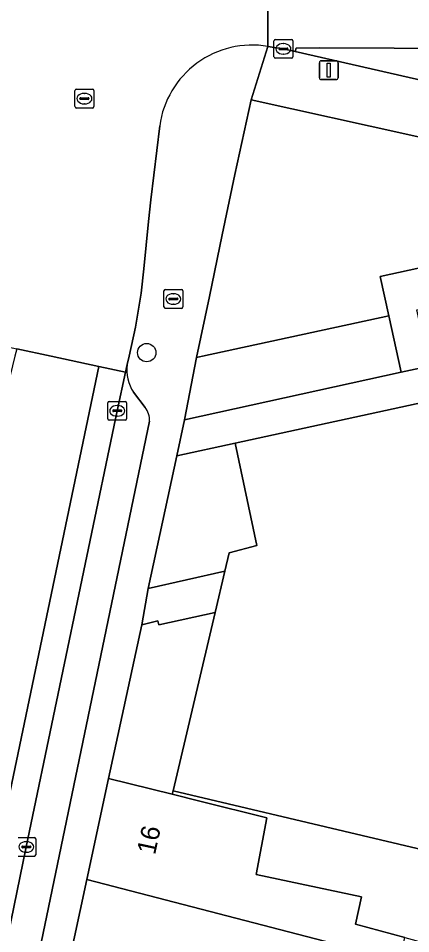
# Model space of a CAD drawing. Extents: x 160030 to 160839, y 385325 to 386450.
# Drawn here: x 160719.37 to 160740.22, y 385469.3 to 385517.96 of the extents above; entities that cross this region are included whole.
import ezdxf

# ---------------------------------------------------------------- set-up
doc = ezdxf.new("R2010")
doc.units = 0
for name, color, linetype in [('IMGEO_Boom', 7, 'Continuous'), ('IMGEO_Brandkraan', 7, 'Continuous'), ('IMGEO_Fietspad_gesloten', 7, 'Continuous'), ('IMGEO_Groenvoorziening', 7, 'Continuous'), ('IMGEO_Kolk', 7, 'Continuous'), ('IMGEO_Lichtmast', 7, 'Continuous'), ('IMGEO_Pand', 7, 'Continuous'), ('IMGEO_Pand_nummerreeks', 7, 'Continuous'), ('IMGEO_Parkeervlak_open', 7, 'Continuous'), ('IMGEO_Rijbaan_lokaal_gesloten', 7, 'Continuous'), ('IMGEO_Rijbaan_lokaal_open', 7, 'Continuous'), ('IMGEO_Rioolput', 7, 'Continuous'), ('IMGEO_Voetpad_gesloten', 7, 'Continuous'), ('IMGEO_Voetpad_open', 7, 'Continuous')]:
    doc.layers.add(name, color=color, linetype=linetype)

msp = doc.modelspace()

# ---------------------------------------------------------------- linework, layer by layer
at = {"layer": 'IMGEO_Boom'}
msp.add_circle((160726.191, 385500.187), 0.489, dxfattribs=at)
at = {"layer": 'IMGEO_Brandkraan'}
for p, q in [((160727.104, 385502.614), (160727.104, 385503.466)), ((160727.179, 385503.54), (160728.031, 385503.54)), ((160728.105, 385503.466), (160728.105, 385502.614)), ((160727.363, 385503.034), (160727.363, 385503.046)), ((160727.801, 385502.997), (160727.403, 385502.997)), ((160727.406, 385503.083), (160727.804, 385503.083)), ((160727.592, 385503.32), (160727.617, 385503.32)), ((160727.847, 385503.046), (160727.847, 385503.034)), ((160728.031, 385502.54), (160727.179, 385502.54)), ((160727.615, 385502.76), (160727.59, 385502.76))]:
    msp.add_line(p, q, dxfattribs=at)
for points in [[(160727.104, 385502.614), (160727.104, 385503.466)], [(160727.179, 385503.54), (160728.031, 385503.54)], [(160728.105, 385503.466), (160728.105, 385502.614)], [(160728.031, 385502.54), (160727.179, 385502.54)]]:
    msp.add_lwpolyline(points, dxfattribs=at)
for centre, radius, start, end in [((160727.181, 385503.464), 0.0765, 91.552, 178.448), ((160727.181, 385503.464), 0.0765, 91.552, 178.448), ((160728.029, 385503.464), 0.0765, 1.552, 88.448), ((160728.029, 385503.464), 0.0765, 1.552, 88.448), ((160727.403, 385503.043), 0.0403, 85.8775, 175.7526), ((160727.4, 385503.033), 0.0366, 178.938, 274.7102), ((160727.804, 385503.04), 0.043, 264.8664, 352.4533), ((160727.808, 385503.045), 0.0386, 1.7309, 96.639), ((160727.181, 385502.616), 0.0765, 181.552, 268.448), ((160727.181, 385502.616), 0.0765, 181.552, 268.448), ((160728.029, 385502.616), 0.0765, 271.552, 358.448), ((160728.029, 385502.616), 0.0765, 271.552, 358.448)]:
    msp.add_arc(centre, radius, start, end, dxfattribs=at)
for centre, major_axis, ratio, start_param, end_param in [((160727.591, 385503.04), (-0.387, 0.002), 0.722429, 4.712389, 7.853982), ((160727.616, 385503.04), (-0.39, 0.002), 0.717154, 1.570796, 4.712389)]:
    msp.add_ellipse(centre, major_axis=major_axis, ratio=ratio, start_param=start_param, end_param=end_param, dxfattribs=at)
at = {"layer": 'IMGEO_Fietspad_gesloten'}
msp.add_lwpolyline([(160747.223, 385516.343), (160735.393, 385516.391), (160734.137, 385516.374), (160734.071, 385516.196), (160758.93, 385510.515)], dxfattribs=at)
at = {"layer": 'IMGEO_Groenvoorziening'}
for points in [[(160747.359, 385510.14), (160740.226, 385511.738), (160731.736, 385513.622), (160730.876, 385509.66), (160730.203, 385506.449), (160729.519, 385503.174), (160728.832, 385499.929), (160729.159, 385500), (160739.058, 385502.147), (160738.6, 385504.236), (160756.192, 385508.086), (160754.17, 385508.549)], [(160739.058, 385502.147), (160729.159, 385500), (160728.832, 385499.929), (160728.206, 385496.618), (160739.717, 385499.142)], [(160726.261, 385487.659), (160730.343, 385488.569), (160730.572, 385489.553), (160732.05, 385489.931), (160730.892, 385495.38), (160727.793, 385494.703)], [(160729.832, 385486.37), (160726.841, 385485.713), (160726.777, 385485.931), (160725.932, 385485.723), (160724.157, 385477.561), (160727.549, 385476.712), (160727.594, 385476.894)]]:
    msp.add_lwpolyline(points, close=True, dxfattribs=at)
at = {"layer": 'IMGEO_Kolk'}
for p, q in [((160732.953, 385515.906), (160732.953, 385516.758)), ((160733.028, 385516.832), (160733.88, 385516.832)), ((160733.441, 385516.612), (160733.466, 385516.612)), ((160733.954, 385516.758), (160733.954, 385515.906)), ((160733.212, 385516.326), (160733.212, 385516.338)), ((160733.65, 385516.289), (160733.252, 385516.289)), ((160733.255, 385516.375), (160733.653, 385516.375)), ((160733.464, 385516.052), (160733.439, 385516.052)), ((160733.696, 385516.338), (160733.696, 385516.326)), ((160733.88, 385515.832), (160733.028, 385515.832)), ((160724.198, 385497.596), (160725.05, 385497.596)), ((160724.123, 385496.67), (160724.123, 385497.522)), ((160724.382, 385497.09), (160724.382, 385497.102)), ((160724.82, 385497.053), (160724.422, 385497.053)), ((160724.425, 385497.139), (160724.823, 385497.139)), ((160724.611, 385497.376), (160724.636, 385497.376)), ((160724.866, 385497.102), (160724.866, 385497.09)), ((160725.124, 385497.522), (160725.124, 385496.67)), ((160725.05, 385496.596), (160724.198, 385496.596)), ((160724.634, 385496.816), (160724.609, 385496.816)), ((160719.367, 385474.416), (160720.219, 385474.416)), ((160719.78, 385474.196), (160719.805, 385474.196)), ((160720.293, 385474.342), (160720.293, 385473.49)), ((160719.551, 385473.91), (160719.551, 385473.922)), ((160719.989, 385473.873), (160719.591, 385473.873)), ((160719.594, 385473.959), (160719.992, 385473.959)), ((160720.035, 385473.922), (160720.035, 385473.91)), ((160720.219, 385473.416), (160719.367, 385473.416)), ((160719.803, 385473.636), (160719.778, 385473.636))]:
    msp.add_line(p, q, dxfattribs=at)
for points in [[(160732.953, 385515.906), (160732.953, 385516.758)], [(160733.028, 385516.832), (160733.88, 385516.832)], [(160733.954, 385516.758), (160733.954, 385515.906)], [(160733.88, 385515.832), (160733.028, 385515.832)], [(160724.198, 385497.596), (160725.05, 385497.596)], [(160724.123, 385496.67), (160724.123, 385497.522)], [(160725.124, 385497.522), (160725.124, 385496.67)], [(160725.05, 385496.596), (160724.198, 385496.596)], [(160719.367, 385474.416), (160720.219, 385474.416)], [(160720.293, 385474.342), (160720.293, 385473.49)], [(160720.219, 385473.416), (160719.367, 385473.416)]]:
    msp.add_lwpolyline(points, dxfattribs=at)
for centre, radius, start, end in [((160733.03, 385516.756), 0.0765, 91.552, 178.448), ((160733.03, 385516.756), 0.0765, 91.552, 178.448), ((160733.878, 385516.756), 0.0765, 1.552, 88.448), ((160733.878, 385516.756), 0.0765, 1.552, 88.448), ((160733.252, 385516.335), 0.0403, 85.8775, 175.7526), ((160733.249, 385516.325), 0.0366, 178.938, 274.7102), ((160733.653, 385516.332), 0.043, 264.8664, 352.4533), ((160733.657, 385516.337), 0.0386, 1.7309, 96.639), ((160733.03, 385515.908), 0.0765, 181.552, 268.448), ((160733.03, 385515.908), 0.0765, 181.552, 268.448), ((160733.878, 385515.908), 0.0765, 271.552, 358.448), ((160733.878, 385515.908), 0.0765, 271.552, 358.448), ((160724.2, 385497.52), 0.0765, 91.552, 178.448), ((160724.2, 385497.52), 0.0765, 91.552, 178.448), ((160725.048, 385497.52), 0.0765, 1.552, 88.448), ((160725.048, 385497.52), 0.0765, 1.552, 88.448), ((160724.422, 385497.099), 0.0403, 85.8775, 175.7526), ((160724.419, 385497.089), 0.0366, 178.938, 274.7102), ((160724.823, 385497.096), 0.043, 264.8664, 352.4533), ((160724.827, 385497.101), 0.0386, 1.7309, 96.639), ((160724.2, 385496.672), 0.0765, 181.552, 268.448), ((160724.2, 385496.672), 0.0765, 181.552, 268.448), ((160725.048, 385496.672), 0.0765, 271.552, 358.448), ((160725.048, 385496.672), 0.0765, 271.552, 358.448), ((160720.217, 385474.34), 0.0765, 1.552, 88.448), ((160720.217, 385474.34), 0.0765, 1.552, 88.448), ((160719.591, 385473.919), 0.0403, 85.8775, 175.7526), ((160719.588, 385473.909), 0.0366, 178.938, 274.7102), ((160719.992, 385473.916), 0.043, 264.8664, 352.4533), ((160719.996, 385473.921), 0.0386, 1.7309, 96.639), ((160720.217, 385473.492), 0.0765, 271.552, 358.448), ((160720.217, 385473.492), 0.0765, 271.552, 358.448)]:
    msp.add_arc(centre, radius, start, end, dxfattribs=at)
for centre, major_axis, ratio, start_param, end_param in [((160733.44, 385516.332), (-0.387, 0.002), 0.722429, 4.712389, 7.853982), ((160733.465, 385516.332), (-0.39, 0.002), 0.717154, 1.570796, 4.712389), ((160724.61, 385497.096), (-0.387, 0.002), 0.722429, 4.712389, 7.853982), ((160724.635, 385497.096), (-0.39, 0.002), 0.717154, 1.570796, 4.712389), ((160719.779, 385473.916), (-0.387, 0.002), 0.722429, 4.712389, 7.853982), ((160719.804, 385473.916), (-0.39, 0.002), 0.717154, 1.570796, 4.712389)]:
    msp.add_ellipse(centre, major_axis=major_axis, ratio=ratio, start_param=start_param, end_param=end_param, dxfattribs=at)
at = {"layer": 'IMGEO_Lichtmast'}
for p, q in [((160735.365, 385514.797), (160735.365, 385515.597)), ((160735.365, 385515.597), (160735.365, 385514.797)), ((160735.465, 385515.697), (160736.255, 385515.697)), ((160736.255, 385515.697), (160735.465, 385515.697)), ((160736.355, 385515.597), (160736.355, 385514.797)), ((160736.355, 385514.797), (160736.355, 385515.597)), ((160736.255, 385514.697), (160735.465, 385514.697)), ((160735.465, 385514.697), (160736.255, 385514.697))]:
    msp.add_line(p, q, dxfattribs=at)
msp.add_lwpolyline([(160735.785, 385515.572), (160735.935, 385515.572), (160735.935, 385514.822), (160735.785, 385514.822), (160735.785, 385515.572)], dxfattribs=at)
for centre, start, end in [((160735.465, 385515.597), 90, 180), ((160735.465, 385515.597), 90, 180), ((160736.255, 385515.597), 0, 90), ((160736.255, 385515.597), 360, 90), ((160735.465, 385514.797), 180, 270), ((160735.465, 385514.797), 180, 270), ((160736.255, 385514.797), 270, 0), ((160736.255, 385514.797), 270, 0)]:
    msp.add_arc(centre, 0.1, start, end, dxfattribs=at)
at = {"layer": 'IMGEO_Pand'}
msp.add_lwpolyline([(160786.547, 385507.479), (160778.72, 385505.758), (160772.471, 385504.402), (160772.703, 385500), (160773.426, 385486.276), (160771.074, 385485.761), (160767.245, 385484.923), (160763.991, 385500), (160763.461, 385502.457), (160752.154, 385500), (160730.892, 385495.38), (160732.05, 385489.931), (160730.572, 385489.553), (160730.343, 385488.569), (160729.832, 385486.37), (160727.594, 385476.894), (160747.685, 385472.141), (160746.745, 385468.204)], dxfattribs=at)
for points in [[(160732.006, 385472.444), (160732.571, 385475.455), (160729.008, 385476.347), (160727.549, 385476.712), (160724.157, 385477.561), (160723, 385472.182), (160736.998, 385468.554), (160736.855, 385467.916), (160735.255, 385468.13), (160734.615, 385465.292), (160738.47, 385463.031), (160739.898, 385469.096), (160737.279, 385469.81), (160737.602, 385471.256)], [(160734.615, 385465.292), (160735.255, 385468.13), (160736.855, 385467.916), (160736.998, 385468.554), (160723, 385472.182), (160720.983, 385462.799), (160742.478, 385450.309), (160745.034, 385454.607), (160747.051, 385457.999), (160738.47, 385463.031)]]:
    msp.add_lwpolyline(points, close=True, dxfattribs=at)
at = {"layer": 'IMGEO_Parkeervlak_open'}
for points in [[(160725.148, 385499.555), (160725.06, 385499.141), (160724.626, 385497.095), (160719.791, 385473.917), (160717.66, 385463.602)], [(160726.099, 385497.271), (160725.481, 385498.083)], [(160720.008, 385466.092), (160726.33, 385496.538)]]:
    msp.add_lwpolyline(points, dxfattribs=at)
msp.add_lwpolyline([(160727.594, 385476.894), (160727.549, 385476.712), (160729.008, 385476.347), (160732.571, 385475.455), (160732.006, 385472.444), (160737.602, 385471.256), (160737.279, 385469.81), (160739.898, 385469.096), (160745.01, 385467.702), (160750.511, 385466.203), (160751.068, 385466.051), (160747.051, 385457.999), (160745.034, 385454.607), (160742.478, 385450.309), (160743.559, 385449.67), (160743.653, 385449.85), (160752.583, 385466.809), (160746.745, 385468.204), (160747.685, 385472.141)], close=True, dxfattribs=at)
for centre, radius, start, end in [((160727.358, 385499.281), 2.227, 172.9421, 212.552), ((160725.387, 385496.644), 0.949, 353.6056, 41.3782)]:
    msp.add_arc(centre, radius, start, end, dxfattribs=at)
at = {"layer": 'IMGEO_Rijbaan_lokaal_gesloten'}
msp.add_lwpolyline([(160725.06, 385499.141), (160723.639, 385499.449), (160716.569, 385465.593), (160715.669, 385461.679), (160713.786, 385455.424), (160707.954, 385437.031), (160694.523, 385397.769), (160695.958, 385397.266), (160703.7, 385419.94), (160709.47, 385436.771), (160712.326, 385445.138), (160712.4, 385445.745), (160712.604, 385446.405), (160714.549, 385452.643), (160716.992, 385460.652), (160717.24, 385461.622), (160717.66, 385463.602), (160719.791, 385473.917), (160724.626, 385497.095)], close=True, dxfattribs=at)
at = {"layer": 'IMGEO_Rijbaan_lokaal_open'}
for points in [[(160732.628, 385516.463), (160732.649, 385521.8), (160732.655, 385523.248), (160730.554, 385523.242)], [(160717.948, 385502.647), (160717.755, 385500.728), (160719.283, 385500.396), (160721.105, 385500), (160723.639, 385499.449), (160725.06, 385499.141), (160725.148, 385499.555), (160725.25, 385500), (160725.601, 385501.536), (160725.893, 385503.345), (160726.029, 385504.65), (160726.292, 385507.166), (160726.411, 385508.307), (160726.879, 385512.245)]]:
    msp.add_lwpolyline(points, dxfattribs=at)
for points in [[(160787.834, 385521.922), (160732.649, 385521.8), (160732.628, 385516.463), (160733.453, 385516.33), (160734.071, 385516.196), (160734.137, 385516.374), (160735.393, 385516.391), (160747.223, 385516.343), (160751.628, 385516.33), (160754.031, 385516.338), (160755.987, 385516.332), (160757.273, 385516.346), (160766.671, 385516.374), (160766.915, 385516.375), (160769.786, 385516.383), (160783.893, 385516.425), (160786.683, 385516.431), (160788.126, 385516.437)], [(160719.283, 385500.396), (160719.187, 385500), (160712.459, 385472.214), (160709.556, 385456.928), (160706.697, 385448.575), (160690.447, 385399.194), (160694.523, 385397.769), (160707.954, 385437.031), (160713.786, 385455.424), (160715.669, 385461.679), (160716.569, 385465.593), (160723.639, 385499.449), (160721.105, 385500)]]:
    msp.add_lwpolyline(points, close=True, dxfattribs=at)
msp.add_arc((160731.793, 385511.575), 4.959, 80.3041, 172.2304, dxfattribs=at)
at = {"layer": 'IMGEO_Rioolput'}
for p, q in [((160722.379, 385513.262), (160722.379, 385514.114)), ((160722.454, 385514.188), (160723.306, 385514.188)), ((160723.38, 385514.114), (160723.38, 385513.262)), ((160722.638, 385513.682), (160722.638, 385513.694)), ((160723.076, 385513.645), (160722.678, 385513.645)), ((160722.681, 385513.731), (160723.079, 385513.731)), ((160722.867, 385513.968), (160722.892, 385513.968)), ((160723.122, 385513.694), (160723.122, 385513.682)), ((160723.306, 385513.188), (160722.454, 385513.188)), ((160722.89, 385513.408), (160722.865, 385513.408))]:
    msp.add_line(p, q, dxfattribs=at)
for points in [[(160722.379, 385513.262), (160722.379, 385514.114)], [(160722.454, 385514.188), (160723.306, 385514.188)], [(160723.38, 385514.114), (160723.38, 385513.262)], [(160723.306, 385513.188), (160722.454, 385513.188)]]:
    msp.add_lwpolyline(points, dxfattribs=at)
for centre, radius, start, end in [((160722.456, 385514.112), 0.0765, 91.552, 178.448), ((160722.456, 385514.112), 0.0765, 91.552, 178.448), ((160723.304, 385514.112), 0.0765, 1.552, 88.448), ((160723.304, 385514.112), 0.0765, 1.552, 88.448), ((160722.678, 385513.691), 0.0403, 85.8775, 175.7526), ((160722.675, 385513.681), 0.0366, 178.938, 274.7102), ((160723.079, 385513.688), 0.043, 264.8664, 352.4533), ((160723.083, 385513.693), 0.0386, 1.7309, 96.639), ((160722.456, 385513.264), 0.0765, 181.552, 268.448), ((160722.456, 385513.264), 0.0765, 181.552, 268.448), ((160723.304, 385513.264), 0.0765, 271.552, 358.448), ((160723.304, 385513.264), 0.0765, 271.552, 358.448)]:
    msp.add_arc(centre, radius, start, end, dxfattribs=at)
for centre, major_axis, ratio, start_param, end_param in [((160722.866, 385513.688), (-0.387, 0.002), 0.722429, 4.712389, 7.853982), ((160722.891, 385513.688), (-0.39, 0.002), 0.717154, 1.570796, 4.712389)]:
    msp.add_ellipse(centre, major_axis=major_axis, ratio=ratio, start_param=start_param, end_param=end_param, dxfattribs=at)
at = {"layer": 'IMGEO_Voetpad_gesloten'}
msp.add_lwpolyline([(160725.932, 385485.723), (160726.777, 385485.931), (160726.841, 385485.713), (160729.832, 385486.37), (160730.343, 385488.569), (160726.261, 385487.659)], close=True, dxfattribs=at)
at = {"layer": 'IMGEO_Voetpad_open'}
for points in [[(160720.983, 385462.799), (160723, 385472.182), (160724.157, 385477.561), (160725.932, 385485.723), (160726.261, 385487.659), (160727.793, 385494.703), (160728.206, 385496.618), (160728.832, 385499.929), (160729.519, 385503.174), (160730.203, 385506.449), (160730.876, 385509.66), (160731.736, 385513.622), (160732.628, 385516.463)], [(160734.071, 385516.196), (160733.453, 385516.33), (160732.628, 385516.463), (160731.736, 385513.622), (160740.226, 385511.738), (160747.359, 385510.14), (160754.17, 385508.549), (160756.192, 385508.086), (160758.214, 385507.623)], [(160758.93, 385510.515), (160734.071, 385516.196)], [(160726.879, 385512.245), (160726.411, 385508.307), (160726.292, 385507.166), (160726.029, 385504.65), (160725.893, 385503.345), (160725.601, 385501.536), (160725.25, 385500), (160725.148, 385499.555)], [(160758.214, 385507.623), (160756.192, 385508.086), (160738.6, 385504.236), (160739.058, 385502.147), (160739.717, 385499.142), (160741.193, 385499.465), (160740.535, 385502.467), (160761.146, 385506.937)], [(160725.481, 385498.083), (160726.099, 385497.271)], [(160726.33, 385496.538), (160720.008, 385466.092)]]:
    msp.add_lwpolyline(points, dxfattribs=at)
msp.add_lwpolyline([(160763.461, 385502.457), (160767.572, 385503.343), (160772.471, 385504.402), (160772.18, 385505.886), (160771.866, 385507.483), (160762.843, 385505.522), (160763.162, 385503.961), (160744.823, 385500), (160741.503, 385499.283), (160741.429, 385499.517), (160741.193, 385499.465), (160739.717, 385499.142), (160728.206, 385496.618), (160727.793, 385494.703), (160730.892, 385495.38), (160752.154, 385500)], close=True, dxfattribs=at)
for centre, radius, start, end in [((160731.793, 385511.575), 4.959, 80.3041, 172.2304), ((160727.358, 385499.281), 2.227, 172.9421, 212.552), ((160725.387, 385496.644), 0.949, 353.6056, 41.3782)]:
    msp.add_arc(centre, radius, start, end, dxfattribs=at)

# ---------------------------------------------------------------- texts
at = {"layer": 'IMGEO_Pand_nummerreeks'}
msp.add_text('16', height=1, rotation=77.8592, dxfattribs=at).set_placement((160726.631, 385473.463))

doc.saveas('drawing.dxf')
